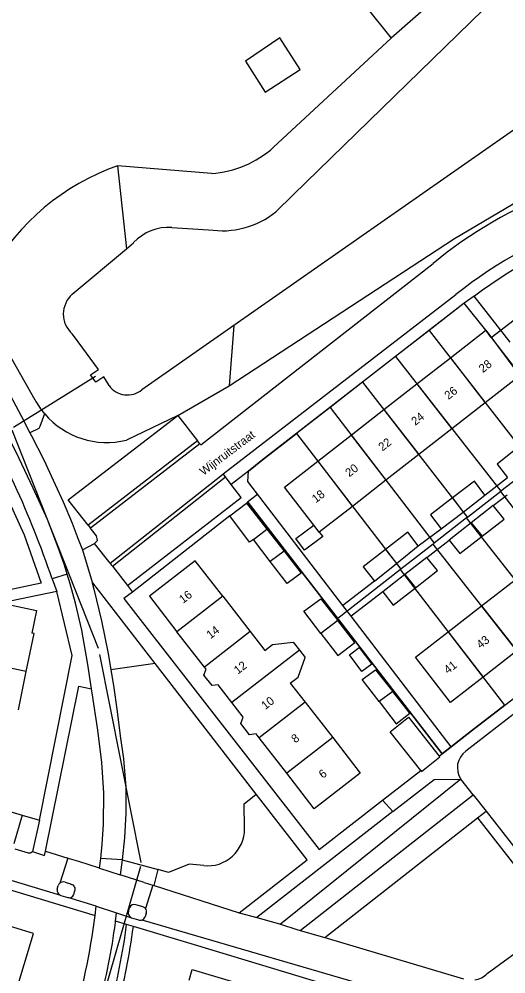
# Model space of a CAD drawing. Extents: x 194485 to 197793, y 468269 to 470822.
# Drawn here: x 195913.7 to 195983.3, y 469789.1 to 469925.6 of the extents above; entities that cross this region are included whole.
import ezdxf

# ---------------------------------------------------------------- set-up
doc = ezdxf.new("R2010")
doc.units = 0
for name, color, linetype in [('BGT grensvlak begroeid terreindeel', 7, 'Continuous'), ('BGT grensvlak begroeid terreindeel LR', 7, 'Continuous'), ('BGT grensvlak gebouwinstallatie plus 1', 7, 'Continuous'), ('BGT grensvlak onbegroeid terreindeel', 7, 'Continuous'), ('BGT grensvlak ondersteunend waterdeel LR', 7, 'Continuous'), ('BGT grensvlak pand op maaiveld', 7, 'Continuous'), ('BGT grensvlak pand op maaiveld LR', 7, 'Continuous'), ('BGT grensvlak waterdeel', 7, 'Continuous'), ('BGT grensvlak wegdeel', 7, 'Continuous'), ('BGT lijnelement kunstwerkdeel uitbreiding populatie duiker', 7, 'Continuous'), ('BGT lijnelement scheiding walbescherming', 7, 'Continuous'), ('BGT tekst huisnummerreeks', 7, 'Continuous'), ('BGT tekst openbare ruimte label weg', 7, 'Continuous'), ('GEM grensvlak WOZ_BRK percelen', 7, 'Continuous')]:
    doc.layers.add(name, color=color, linetype=linetype)

msp = doc.modelspace()

# ---------------------------------------------------------------- linework, layer by layer
at = {"layer": 'BGT grensvlak begroeid terreindeel'}
for p, q in [((195963.25, 469927.4), (195966.92, 469922.83)), ((195966.92, 469922.83), (195950.09, 469907.25)), ((195975.96, 469894.23), (195997.33, 469906.82)), ((195941.2, 469903.51), (195927.76, 469904.61)), ((195943.72, 469873.15), (195975.96, 469894.23)), ((195909.1, 469883.15), (195915.96, 469871.17)), ((195936.38, 469868.91), (195943.72, 469873.15)), ((195917.35, 469869.13), (195916.65, 469867.35)), ((195936.38, 469868.91), (195929.03, 469865.4)), ((195933.16, 469833.45), (195926.8, 469832.56)), ((195979.25, 469811.39), (195980.47, 469812.35)), ((195957.42, 469794.3), (195979.25, 469811.39)), ((195979.25, 469811.39), (195988.9, 469799.05)), ((195928.45, 469805.42), (195933.6, 469804))]:
    msp.add_line(p, q, dxfattribs=at)
for points in [[(195986.3, 469940.53), (195981.89, 469936.24), (195973.11, 469928.3), (195966.92, 469922.83)], [(195916.65, 469867.35), (195916.54, 469867.05), (195915.22, 469866.45)], [(195945.94, 469809.84), (195945.94, 469809.91), (195945.89, 469813.41), (195947.61, 469814.78)], [(195940.1, 469804.57), (195937.99, 469804.78), (195935.07, 469803.57), (195933.6, 469804)]]:
    msp.add_lwpolyline(points, dxfattribs=at)
for centre, radius, start, end in [((195940.34, 469918), 14.51, 273.4089, 312.2238), ((195939.14, 469872.56), 34.01, 109.5477, 150.3684), ((195926.17, 469876.64), 11.59, 208.1516, 220.375), ((195926.19, 469876.65), 11.6, 220.3743, 284.2122), ((195940.64, 469809.84), 5.3, 264.1178, 0.0103)]:
    msp.add_arc(centre, radius, start, end, dxfattribs=at)
at = {"layer": 'BGT grensvlak begroeid terreindeel LR'}
msp.add_line((195932.99, 469801.73), (195933.6, 469804), dxfattribs=at)
at = {"layer": 'BGT grensvlak gebouwinstallatie plus 1'}
for p, q in [((195953.25, 469851.31), (195955.84, 469853.23)), ((195954.49, 469849.65), (195953.25, 469851.31)), ((195957.11, 469851.59), (195954.49, 469849.65)), ((195956.61, 469852.23), (195957.11, 469851.59)), ((195960.92, 469834.7), (195962.32, 469835.76)), ((195962.32, 469835.76), (195964.12, 469833.35)), ((195962.72, 469832.3), (195960.92, 469834.7)), ((195964.12, 469833.35), (195962.72, 469832.3))]:
    msp.add_line(p, q, dxfattribs=at)
at = {"layer": 'BGT grensvlak onbegroeid terreindeel'}
msp.add_line((195914.12, 469811.78), (195916.59, 469811.05), dxfattribs=at)
msp.add_lwpolyline([(195946.05, 469919.53), (195948.9, 469915.11), (195953.9, 469918.34), (195950.98, 469922.87), (195946.05, 469919.53)], dxfattribs=at)
msp.add_arc((195839.78, 469807.72), 91.03, 344.9338, 352.5135, dxfattribs=at)
at = {"layer": 'BGT grensvlak ondersteunend waterdeel LR'}
for p, q in [((195927.76, 469904.61), (195929.04, 469892.75)), ((195944.42, 469881.79), (195943.72, 469873.15))]:
    msp.add_line(p, q, dxfattribs=at)
at = {"layer": 'BGT grensvlak pand op maaiveld'}
for p, q in [((195975.36, 469877.15), (195980.42, 469881.1)), ((195980.42, 469881.1), (195985.31, 469874.6)), ((195970.58, 469873.43), (195975.36, 469877.15)), ((195985.31, 469874.6), (195980.34, 469870.73)), ((195965.86, 469869.75), (195970.58, 469873.43)), ((195980.34, 469870.73), (195975.59, 469867.02)), ((195961.19, 469866.11), (195965.86, 469869.75)), ((195975.59, 469867.02), (195970.85, 469863.32)), ((195956.39, 469862.37), (195961.19, 469866.11)), ((195970.85, 469863.32), (195966.14, 469859.65)), ((195966.14, 469859.65), (195961.35, 469855.92)), ((195977.17, 469855.1), (195980.3, 469857.5)), ((195943.85, 469854.58), (195946.19, 469856.36)), ((195946.19, 469856.36), (195949.14, 469852.67)), ((195961.35, 469855.92), (195956.61, 469852.23)), ((195981.5, 469856.03), (195978.34, 469853.57)), ((195974.03, 469852.7), (195977.17, 469855.1)), ((195949.14, 469852.67), (195951.58, 469849.52)), ((195956.61, 469852.23), (195955.84, 469853.23)), ((195978.34, 469853.57), (195975.19, 469851.11)), ((195949.61, 469848.03), (195947.19, 469851.17)), ((195967.64, 469847.74), (195970.75, 469850.26)), ((195971.99, 469848.63), (195968.86, 469846.17)), ((195964.52, 469845.23), (195967.64, 469847.74)), ((195968.86, 469846.17), (195965.72, 469843.72)), ((195979.83, 469841.69), (195984.62, 469845.41)), ((195942.82, 469843.07), (195946.75, 469838.02)), ((195911.52, 469842.03), (195916.19, 469841.04)), ((195916.19, 469841.04), (195915.5, 469837.8)), ((195975.07, 469838), (195979.83, 469841.69)), ((195940.2, 469832.96), (195936.27, 469838.01)), ((195946.75, 469838.02), (195948.84, 469835.33)), ((195953.78, 469835.37), (195954.6, 469834.32)), ((195984.87, 469835.26), (195980.05, 469831.52)), ((195913.6, 469826.86), (195914.71, 469832.3)), ((195940.45, 469832.63), (195940.2, 469832.96)), ((195944.12, 469827.9), (195942.16, 469830.42)), ((195952.47, 469830.67), (195954.61, 469827.92)), ((195945.75, 469825.8), (195944.12, 469827.9)), ((195954.61, 469827.92), (195958.54, 469822.87)), ((195948.04, 469822.84), (195947.61, 469823.39)), ((195951.96, 469817.78), (195948.04, 469822.84))]:
    msp.add_line(p, q, dxfattribs=at)
for points in [[(195985.21, 469864.49), (195982.04, 469861.95), (195983.52, 469860.04)], [(195955.84, 469853.23), (195951.63, 469858.66), (195956.39, 469862.37)], [(195980.3, 469857.5), (195978.8, 469859.54), (195975.66, 469857.12)], [(195975.66, 469857.12), (195972.52, 469854.7), (195974.03, 469852.7)], [(195979.89, 469851.64), (195983.04, 469854.08), (195981.5, 469856.03)], [(195947.19, 469851.17), (195946.66, 469850.79), (195943.85, 469854.58)], [(195970.75, 469850.26), (195969.3, 469852.22), (195966.11, 469849.74)], [(195975.19, 469851.11), (195976.74, 469849.2), (195979.89, 469851.64)], [(195951.58, 469849.52), (195954.02, 469846.36), (195952.03, 469844.89), (195949.61, 469848.03)], [(195966.11, 469849.74), (195962.91, 469847.27), (195964.52, 469845.23)], [(195970.36, 469844.27), (195973.53, 469846.74), (195971.99, 469848.63)], [(195942.82, 469843.07), (195938.88, 469848.12), (195932.35, 469843.07), (195936.27, 469838.01)], [(195965.72, 469843.72), (195967.18, 469841.79), (195970.36, 469844.27)], [(195956.85, 469837.77), (195954.42, 469840.94), (195956.83, 469842.72), (195959.26, 469839.6)], [(195956.85, 469837.77), (195959.27, 469834.6), (195961.7, 469836.48), (195959.26, 469839.6)], [(195914.71, 469832.3), (195915.83, 469837.73), (195915.5, 469837.8)], [(195980.05, 469831.52), (195975.37, 469827.88), (195970.38, 469834.37), (195975.07, 469838)], [(195948.84, 469835.33), (195949.95, 469836.19), (195952.9, 469836.5), (195953.78, 469835.37)], [(195952.47, 469830.67), (195953.58, 469831.53), (195954.6, 469834.32)], [(195942.16, 469830.42), (195941.28, 469830.3), (195940.11, 469831.81), (195940.45, 469832.63)], [(195965.2, 469828.01), (195962.77, 469831.18), (195964.65, 469832.57), (195967.12, 469829.47)], [(195965.2, 469828.01), (195967.62, 469824.84), (195969.59, 469826.36), (195967.12, 469829.47)], [(195947.61, 469823.39), (195946.65, 469823.26), (195945.38, 469824.9), (195945.75, 469825.8)], [(195971.12, 469818.17), (195966.74, 469823.71), (195969.4, 469825.8), (195973.77, 469820.23)], [(195958.54, 469822.87), (195962.48, 469817.8), (195955.9, 469812.71), (195951.96, 469817.78)], [(195971.12, 469818.17), (195971.23, 469818.03), (195973.87, 469820.1), (195973.77, 469820.23)], [(195913.1, 469786.01), (195915.76, 469794.88), (195910.1, 469796.58)], [(195937.99, 469788.21), (195938.45, 469789.71), (195944, 469788.04), (195942.7, 469783.78), (195943.43, 469783.56), (195942.35, 469779.99), (195941.93, 469780.12), (195941.32, 469778.11), (195939.1, 469778.78), (195938.23, 469776.12), (195937.36, 469775.37), (195935.02, 469776.07), (195934.75, 469777.21)]]:
    msp.add_lwpolyline(points, dxfattribs=at)
at = {"layer": 'BGT grensvlak pand op maaiveld LR'}
for p, q in [((195975.36, 469877.15), (195980.34, 469870.73)), ((195970.58, 469873.43), (195975.59, 469867.02)), ((195965.86, 469869.75), (195970.85, 469863.32)), ((195961.19, 469866.11), (195966.14, 469859.65)), ((195956.39, 469862.37), (195961.35, 469855.92)), ((195975.66, 469857.12), (195977.17, 469855.1)), ((195947.19, 469851.17), (195949.14, 469852.67)), ((195978.34, 469853.57), (195979.89, 469851.64)), ((195951.58, 469849.52), (195949.61, 469848.03)), ((195966.11, 469849.74), (195967.64, 469847.74)), ((195968.86, 469846.17), (195970.36, 469844.27)), ((195942.82, 469843.07), (195936.27, 469838.01)), ((195979.83, 469841.69), (195984.87, 469835.26)), ((195959.26, 469839.6), (195956.85, 469837.77)), ((195946.75, 469838.02), (195940.2, 469832.96)), ((195975.07, 469838), (195980.05, 469831.52)), ((195953.78, 469835.37), (195944.12, 469827.9)), ((195914.71, 469832.3), (195904.72, 469834.41)), ((195967.12, 469829.47), (195965.2, 469828.01)), ((195954.61, 469827.92), (195948.04, 469822.84)), ((195958.54, 469822.87), (195951.96, 469817.78))]:
    msp.add_line(p, q, dxfattribs=at)
at = {"layer": 'BGT grensvlak waterdeel'}
for p, q in [((195952.89, 469900.44), (195984.6, 469931.32)), ((195987, 469911.54), (195944.42, 469881.79)), ((195950.41, 469898.03), (195952.89, 469900.44)), ((195935.53, 469895.77), (195940.8, 469895.46)), ((195929.04, 469892.75), (195930.07, 469893.61)), ((195921.3, 469886.24), (195929.04, 469892.75)), ((195944.42, 469881.79), (195931.26, 469872.6)), ((195921.63, 469880.13), (195921.28, 469880.6))]:
    msp.add_line(p, q, dxfattribs=at)
msp.add_lwpolyline([(195926.56, 469873.2), (195925.8, 469874.45), (195924.68, 469873.66), (195923.92, 469874.7), (195925.05, 469875.49), (195921.63, 469880.13)], dxfattribs=at)
for centre, radius, start, end in [((195942.75, 469907.42), 12.11, 260.7289, 309.2156), ((195935.06, 469888.98), 6.81, 86.0318, 137.1361), ((195923.79, 469883.41), 3.77, 131.3075, 228.2862), ((195929.19, 469875.07), 3.23, 215.4726, 309.9774)]:
    msp.add_arc(centre, radius, start, end, dxfattribs=at)
at = {"layer": 'BGT grensvlak wegdeel'}
for p, q in [((195944.24, 469868.28), (195972.89, 469890.64)), ((195942.87, 469860.57), (195976.15, 469886.19)), ((195978.79, 469885.96), (195977.34, 469884.95)), ((195983.93, 469879.39), (195978.79, 469885.96)), ((195980.42, 469881.1), (195977.34, 469884.95)), ((195936.38, 469868.91), (195939.2, 469865.29)), ((195939.66, 469864.7), (195944.24, 469868.28)), ((195939.2, 469865.29), (195923.59, 469853.22)), ((195939.52, 469864.87), (195939.2, 469865.29)), ((195939.52, 469864.87), (195923.92, 469852.8)), ((195939.66, 469864.7), (195939.52, 469864.87)), ((195946.52, 469860.96), (195944.03, 469859.04)), ((195926.7, 469847.78), (195942.77, 469860.49)), ((195927.03, 469847.36), (195943.19, 469860.15)), ((195942.77, 469860.49), (195942.87, 469860.57)), ((195943.19, 469860.15), (195942.87, 469860.57)), ((195944.03, 469859.04), (195943.19, 469860.15)), ((195980.3, 469857.5), (195983.52, 469860.04)), ((195981.5, 469856.03), (195983.47, 469857.55)), ((195943.85, 469854.58), (195929.89, 469843.67)), ((195923.59, 469853.22), (195923.92, 469852.8)), ((195970.75, 469850.26), (195974.03, 469852.7)), ((195922.76, 469849.69), (195924.5, 469850.6)), ((195926.7, 469847.78), (195924.5, 469850.6)), ((195971.99, 469848.63), (195975.19, 469851.11)), ((195927.03, 469847.36), (195929.19, 469844.59)), ((195920.57, 469846.23), (195918.42, 469845.58)), ((195978.4, 469823.84), (196007.11, 469846.09)), ((195918.42, 469845.58), (195919.09, 469843.73)), ((195929.19, 469844.59), (195929.89, 469843.67)), ((195964.52, 469845.23), (195960, 469841.75)), ((195965.72, 469843.72), (195961.17, 469840.22)), ((195961.17, 469840.22), (195960, 469841.75)), ((195975.5, 469821.57), (195961.17, 469840.22)), ((196000, 469838.32), (195977.58, 469820.91)), ((195947.61, 469814.78), (195933.16, 469833.45)), ((195975.5, 469821.57), (195978.4, 469823.84)), ((195974.21, 469820.57), (195975.5, 469821.57)), ((195965.66, 469813.92), (195971.12, 469818.17)), ((195898.61, 469816.4), (195914.12, 469811.78)), ((195976.87, 469816.95), (195951.05, 469796.2)), ((195978.63, 469814.7), (195976.87, 469816.95)), ((195953.87, 469795.32), (195978.63, 469814.7)), ((195978.63, 469814.7), (195980.47, 469812.35)), ((195967.13, 469812.29), (195965.66, 469813.92)), ((195914.12, 469811.78), (195912.92, 469807.7)), ((195967.13, 469812.29), (195947.7, 469797.16)), ((195980.47, 469812.35), (195990.12, 469800.01)), ((195916.59, 469811.05), (195915.59, 469806.58)), ((195913.1, 469806.96), (195914.98, 469806.4)), ((195917.46, 469806.63), (195920.64, 469805.64)), ((195920.64, 469805.64), (195919.51, 469802.06)), ((195925.18, 469804.22), (195922.24, 469805.14)), ((195925.18, 469804.22), (195925.37, 469805.6)), ((195928.45, 469805.42), (195925.37, 469805.6)), ((195928.45, 469805.42), (195928.14, 469803.27)), ((195925.18, 469804.22), (195928.14, 469803.27)), ((195931.6, 469802.17), (195928.14, 469803.27)), ((195931.6, 469802.17), (195932.8, 469801.79)), ((195919.14, 469801.22), (195919.28, 469801.74)), ((195921.54, 469800.47), (195921.68, 469800.97)), ((195932.8, 469801.79), (195931.75, 469798.43)), ((195932.8, 469801.79), (195932.99, 469801.73)), ((195932.99, 469801.73), (195945.18, 469797.84)), ((195919.65, 469800.31), (195920.66, 469800)), ((195924.7, 469798.77), (195920.66, 469800)), ((195924.55, 469797.46), (195924.7, 469798.77)), ((195924.7, 469798.77), (195927.63, 469797.83)), ((195929.32, 469798.03), (195929.46, 469798.53)), ((195927.48, 469796.63), (195927.63, 469797.83)), ((195927.63, 469797.83), (195929.78, 469797.11)), ((195929.78, 469797.11), (195930.76, 469796.8)), ((195931.26, 469796.8), (195981.68, 469782.15)), ((195931.88, 469797.76), (195931.72, 469797.26)), ((195945.18, 469797.84), (195947.7, 469797.16)), ((195927.46, 469796.45), (195927.48, 469796.63)), ((195929.07, 469796.15), (195927.48, 469796.63)), ((195930.03, 469795.86), (195929.07, 469796.15)), ((195953.87, 469795.32), (195957.42, 469794.3)), ((195957.42, 469794.3), (195977.26, 469788.39)), ((195980.64, 469789.15), (195987.94, 469794.5))]:
    msp.add_line(p, q, dxfattribs=at)
for points in [[(195869.87, 469880.28), (195869.65, 469880.6), (195891.51, 469894.11), (195899.23, 469881.29), (195911.35, 469858.55), (195914.4, 469851.85), (195916.85, 469844.92), (195907.37, 469842.93), (195883.03, 469849.27)], [(195905.3, 469884.69), (195907.65, 469880.44), (195909.89, 469876.46), (195914.04, 469868.76), (195915.22, 469866.45)], [(195977.34, 469884.95), (195948.51, 469862.56), (195946.52, 469860.96)], [(195920.57, 469846.23), (195920.14, 469847.64), (195919.3, 469850.06), (195917.74, 469854.03), (195915.72, 469858.52), (195913.7, 469862.78), (195912.11, 469865.96), (195909.78, 469870.35), (195907.25, 469874.98)], [(195923.59, 469853.22), (195920.73, 469856.87), (195936.38, 469868.91)], [(195915.22, 469866.45), (195915.46, 469865.98), (195917.21, 469862.58), (195918.57, 469859.67), (195920.02, 469856.59), (195921.27, 469853.52), (195922.15, 469851.21), (195922.76, 469849.71), (195922.76, 469849.69)], [(195960, 469841.75), (195946.39, 469859.46), (195946.52, 469860.96)], [(195929.19, 469844.59), (195945.44, 469857.2), (195944.03, 469859.04)], [(195946.19, 469856.36), (195946.4, 469856.5), (195955.65, 469844.58), (195974.21, 469820.57)], [(195924.5, 469850.6), (195924.9, 469851.06), (195924.77, 469851.71), (195924.05, 469852.62), (195923.92, 469852.8)], [(195919.09, 469843.73), (195907.32, 469841.34), (195896.71, 469844.08), (195880.78, 469848.24), (195876.87, 469849.28)], [(195922.76, 469849.69), (195924.14, 469845.09), (195924.16, 469845)], [(195926.7, 469847.78), (195926.87, 469847.56), (195927.03, 469847.36)], [(195924.07, 469829.86), (195923.53, 469833.31), (195922.67, 469838.24), (195921.74, 469842.07), (195920.99, 469844.86), (195920.57, 469846.23)], [(195933.16, 469833.45), (195924.22, 469845), (195924.16, 469845)], [(195924.16, 469845), (195924.38, 469844.09), (195925.5, 469839.55), (195926.41, 469834.89), (195926.8, 469832.56)], [(195916.59, 469811.05), (195921.27, 469834.59), (195919.09, 469843.73)], [(195929.89, 469843.67), (195928.68, 469842.73), (195956.62, 469806.88), (195965.66, 469813.92)], [(195926.8, 469832.56), (195927.18, 469830.32), (195927.74, 469826.58), (195928.17, 469823.12), (195928.64, 469819.84), (195928.96, 469815.78), (195928.94, 469812.09), (195928.76, 469808.54), (195928.45, 469805.42)], [(195917.46, 469806.63), (195922.26, 469830.22), (195924.07, 469829.86)], [(195925.37, 469805.6), (195925.57, 469807.65), (195925.74, 469810.43), (195925.79, 469814.96), (195925.54, 469819.31), (195924.93, 469823.93), (195924.16, 469829.29), (195924.07, 469829.86)], [(195973.77, 469820.23), (195974.06, 469820.46), (195974.21, 469820.57)], [(195919.65, 469800.31), (195861.76, 469817.78), (195861.9, 469818.3)], [(195967.13, 469812.29), (195973.03, 469816.9), (195976.87, 469816.95)], [(195945.18, 469797.84), (195954.89, 469805.38), (195947.61, 469814.78)], [(195881.6, 469810.43), (195898.83, 469805.21), (195924.55, 469797.46)], [(195915.59, 469806.58), (195917.33, 469806.03), (195917.46, 469806.63)], [(195922.24, 469805.14), (195920.89, 469805.56), (195920.64, 469805.64)], [(195920.26, 469802.22), (195921.03, 469801.95), (195921.2, 469801.89)], [(195931.38, 469798.7), (195930.59, 469798.93), (195930.41, 469798.99)], [(195947.7, 469797.16), (195950.59, 469796.34), (195951.05, 469796.2)], [(195981.68, 469782.15), (195981.17, 469780.45), (195938.78, 469793.25), (195930.03, 469795.86)], [(195951.05, 469796.2), (195953.43, 469795.45), (195953.87, 469795.32)]]:
    msp.add_lwpolyline(points, dxfattribs=at)
for centre, radius, start, end in [((196013.29, 469841.67), 63.48, 110.804, 129.5236), ((196015.64, 469836.72), 63.3, 108.0435, 128.603), ((196019.25, 469832.08), 67.38, 107.1856, 126.9018), ((195774.71, 469796.01), 152.02, 19.0303, 29.9475), ((195979.22, 469818.57), 2.86, 125.161, 214.7058), ((195915.11, 469807.09), 0.698, 259.1139, 313.2478), ((195920.05, 469801.35), 0.889, 76.1496, 127.4052), ((195919.88, 469801.04), 0.761, 166.1278, 252.0886), ((195920.03, 469801.45), 0.804, 130.6128, 158.7548), ((195921, 469801.2), 0.72, 340.8878, 74.2473), ((195920.84, 469800.7), 0.729, 255.3078, 341.1765), ((195930.17, 469798.27), 0.752, 71.5923, 160.1225), ((195931.15, 469797.97), 0.762, 37.2903, 72.5016), ((195931.1, 469797.96), 0.809, 345.6631, 35.6071), ((195838.75, 469807.63), 86.4, 342.4452, 353.2397), ((195930.03, 469797.81), 0.745, 163.1782, 250.4009), ((195931.02, 469797.5), 0.739, 249.896, 288.9442), ((195931.02, 469797.5), 0.743, 288.5479, 340.9582), ((195843.65, 469807.03), 84.48, 344.6039, 352.8023), ((195843.04, 469807.21), 86.74, 344.5061, 352.6684), ((195978.36, 469791.43), 3.23, 278.667, 315.0482)]:
    msp.add_arc(centre, radius, start, end, dxfattribs=at)
at = {"layer": 'BGT lijnelement kunstwerkdeel uitbreiding populatie duiker'}
for p, q in [((195912.89, 469867.22), (195924.61, 469874.54)), ((195925.03, 469835.61), (195912.72, 469866.81)), ((195931.16, 469805.03), (195925.23, 469834.77)), ((195919.44, 469763.91), (195931.09, 469804.47))]:
    msp.add_line(p, q, dxfattribs=at)
at = {"layer": 'BGT lijnelement scheiding walbescherming'}
for p, q in [((195950.41, 469898.03), (195952.89, 469900.44)), ((195935.53, 469895.77), (195940.8, 469895.46)), ((195929.04, 469892.75), (195930.07, 469893.61)), ((195921.3, 469886.24), (195929.04, 469892.75)), ((195921.63, 469880.13), (195921.28, 469880.6))]:
    msp.add_line(p, q, dxfattribs=at)
msp.add_lwpolyline([(195926.56, 469873.2), (195925.8, 469874.45), (195924.68, 469873.66), (195923.92, 469874.7), (195925.05, 469875.49), (195921.63, 469880.13)], dxfattribs=at)
for centre, radius, start, end in [((195942.75, 469907.42), 12.11, 260.7289, 309.2156), ((195935.06, 469888.98), 6.81, 86.0318, 137.1361), ((195923.79, 469883.41), 3.77, 131.3075, 228.2862)]:
    msp.add_arc(centre, radius, start, end, dxfattribs=at)
at = {"layer": 'GEM grensvlak WOZ_BRK percelen'}
for p, q in [((195972.33, 469881.05), (195967.54, 469877.33)), ((195972.33, 469881.05), (195987.3, 469861.75)), ((195981.2, 469880.07), (195985.04, 469875.07)), ((195967.54, 469877.33), (195962.82, 469873.67)), ((195967.54, 469877.33), (195982.58, 469858.07)), ((195962.82, 469873.67), (195958.16, 469870.06)), ((195962.82, 469873.67), (195977.81, 469854.35)), ((195958.16, 469870.06), (195953.35, 469866.32)), ((195958.16, 469870.06), (195973.05, 469850.65)), ((195953.35, 469866.32), (195968.28, 469846.93)), ((195987.27, 469861.72), (195982.58, 469858.07)), ((195982.56, 469858.05), (195977.81, 469854.35)), ((195982.58, 469858.07), (195982.56, 469858.05)), ((195997.5, 469838.64), (195982.56, 469858.05)), ((195977.69, 469854.26), (195973.05, 469850.65)), ((195977.81, 469854.35), (195977.69, 469854.26)), ((195992.78, 469834.98), (195977.69, 469854.26)), ((195972.9, 469850.53), (195968.28, 469846.93)), ((195973.05, 469850.65), (195972.9, 469850.53)), ((195987.99, 469831.27), (195972.9, 469850.53)), ((195968.23, 469846.89), (195959.26, 469839.91)), ((195968.28, 469846.93), (195968.23, 469846.89)), ((195983.14, 469827.5), (195968.23, 469846.89)), ((195983.14, 469827.5), (195987.99, 469831.27))]:
    msp.add_line(p, q, dxfattribs=at)
for points in [[(195981.2, 469880.07), (195990.88, 469887.51), (196002.5, 469896.62), (196002.79, 469896.55), (196003.08, 469896.47), (196003.36, 469896.38), (196003.64, 469896.27), (196003.91, 469896.14), (196004.18, 469896.01), (196004.43, 469895.86), (196004.69, 469895.7), (196004.93, 469895.52), (196005.17, 469895.34), (196005.39, 469895.14), (196005.61, 469894.94), (196005.81, 469894.72), (196006.01, 469894.49), (196006.19, 469894.26), (196006.37, 469894.02), (196006.53, 469893.76), (196006.68, 469893.5), (196007.12, 469892.34)], [(195981.2, 469880.07), (195980.42, 469881.1), (195977.34, 469884.95), (195972.33, 469881.05)], [(195959.26, 469839.91), (195946.37, 469856.55), (195947.78, 469857.65), (195946.39, 469859.46), (195946.52, 469860.96), (195948.51, 469862.56), (195953.35, 469866.32)], [(195983.14, 469827.5), (195978.4, 469823.84), (195974.21, 469820.57), (195959.26, 469839.91)]]:
    msp.add_lwpolyline(points, dxfattribs=at)

# ---------------------------------------------------------------- texts
at = {"layer": 'BGT tekst huisnummerreeks'}
for s, rotation, p in [('28', 37.9, (195980.01, 469874.95)), ('26', 37.9, (195975.09, 469871.12)), ('24', 37.9, (195970.35, 469867.42)), ('22', 37.9, (195965.65, 469863.76)), ('20', 37.9, (195960.91, 469860.06)), ('18', 37.9, (195956.13, 469856.34)), ('16', 37.8, (195937.14, 469841.97)), ('14', 37.8, (195941.06, 469836.91)), ('43', 37.8, (195979.67, 469835.52)), ('12', 37.8, (195944.98, 469831.86)), ('41', 37.8, (195975.01, 469831.91)), ('10', 37.8, (195948.9, 469826.8)), ('8', 37.8, (195953.19, 469822.03)), ('6', 37.8, (195957.12, 469816.96))]:
    msp.add_text(s, height=1.2, rotation=rotation, dxfattribs=at).set_placement(p)
at = {"layer": 'BGT tekst openbare ruimte label weg'}
msp.add_text('Wijnruitstraat', height=1.2, rotation=37, dxfattribs=at).set_placement((195940.07, 469860.27))

doc.saveas('drawing.dxf')
